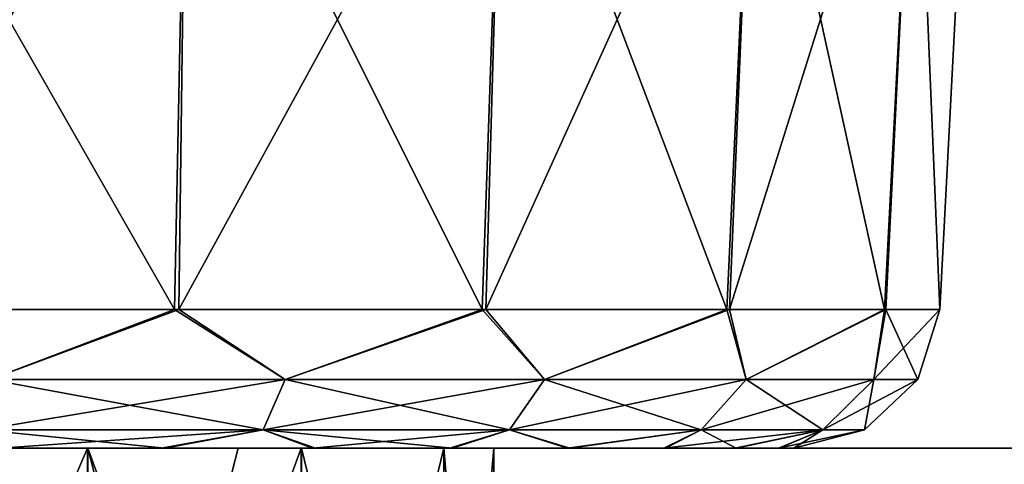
# Model space of a CAD drawing. Header units: millimetres. Extents: x -168 to 168, y -6 to 84.
# Tile 544 of 656: x 113.13 to 116.5, y -3.55 to -2.04. Entities that reach past the tile are written whole.
import ezdxf

# ---------------------------------------------------------------- set-up
doc = ezdxf.new("R2010")
doc.units = ezdxf.units.MM
doc.header["$LTSCALE"] = 65.185185
for name, color, linetype in [('332', 7, 'CONTINUOUS'), ('333', 7, 'CONTINUOUS'), ('334', 7, 'CONTINUOUS'), ('335', 7, 'CONTINUOUS'), ('336', 7, 'CONTINUOUS'), ('337', 7, 'CONTINUOUS'), ('338', 7, 'CONTINUOUS'), ('339', 7, 'CONTINUOUS'), ('340', 7, 'CONTINUOUS'), ('341', 7, 'CONTINUOUS'), ('595', 7, 'CONTINUOUS'), ('601', 7, 'CONTINUOUS'), ('608', 7, 'CONTINUOUS'), ('620', 7, 'CONTINUOUS'), ('622', 7, 'CONTINUOUS')]:
    doc.layers.add(name, color=color, linetype=linetype)

msp = doc.modelspace()

# ---------------------------------------------------------------- linework, layer by layer
at = {"layer": '332', "linetype": 'CONTINUOUS'}
for points in [[(109.2245, -3.5, 112.5), (115.7755, -3.5, 112.5), (115.7257, -3.5, 113.0691), (109.2245, -3.5, 112.5)], [(109.2743, -3.5, 111.9309), (115.7755, -3.5, 112.5), (109.2245, -3.5, 112.5), (109.2743, -3.5, 111.9309)], [(109.2245, -3.5, 112.5066), (109.2245, -3.5, 112.5), (115.7257, -3.5, 113.0691), (109.2245, -3.5, 112.5066)], [(109.2245, -3.5, 112.5132), (109.2245, -3.5, 112.5066), (115.7257, -3.5, 113.0691), (109.2245, -3.5, 112.5132)], [(109.2765, -3.5, 113.0813), (109.2245, -3.5, 112.5132), (115.7257, -3.5, 113.0691), (109.2765, -3.5, 113.0813)], [(109.4218, -3.5, 111.3803), (115.7235, -3.5, 111.9187), (109.2743, -3.5, 111.9309), (109.4218, -3.5, 111.3803)], [(115.7235, -3.5, 111.9187), (115.7755, -3.5, 112.4868), (109.2743, -3.5, 111.9309), (115.7235, -3.5, 111.9187)], [(115.7755, -3.5, 112.4868), (115.7755, -3.5, 112.4934), (109.2743, -3.5, 111.9309), (115.7755, -3.5, 112.4868)], [(115.7755, -3.5, 112.4934), (115.7755, -3.5, 112.5), (109.2743, -3.5, 111.9309), (115.7755, -3.5, 112.4934)], [(109.4261, -3.5, 113.6313), (109.2765, -3.5, 113.0813), (115.5782, -3.5, 113.6197), (109.4261, -3.5, 113.6313)], [(115.5782, -3.5, 113.6197), (109.2765, -3.5, 113.0813), (115.7257, -3.5, 113.0691), (115.5782, -3.5, 113.6197)], [(109.6627, -3.5, 110.8633), (115.5739, -3.5, 111.3687), (109.4218, -3.5, 111.3803), (109.6627, -3.5, 110.8633)], [(115.5739, -3.5, 111.3687), (115.7235, -3.5, 111.9187), (109.4218, -3.5, 111.3803), (115.5739, -3.5, 111.3687)], [(109.669, -3.5, 114.1476), (109.4261, -3.5, 113.6313), (115.3373, -3.5, 114.1367), (109.669, -3.5, 114.1476)], [(115.3373, -3.5, 114.1367), (109.4261, -3.5, 113.6313), (115.5782, -3.5, 113.6197), (115.3373, -3.5, 114.1367)], [(109.99, -3.5, 110.3955), (115.331, -3.5, 110.8524), (109.6627, -3.5, 110.8633), (109.99, -3.5, 110.3955)], [(115.331, -3.5, 110.8524), (115.5739, -3.5, 111.3687), (109.6627, -3.5, 110.8633), (115.331, -3.5, 110.8524)], [(115.01, -3.5, 114.6045), (109.669, -3.5, 114.1476), (115.3373, -3.5, 114.1367), (115.01, -3.5, 114.6045)], [(109.998, -3.5, 114.614), (109.669, -3.5, 114.1476), (115.01, -3.5, 114.6045), (109.998, -3.5, 114.614)], [(115.002, -3.5, 110.386), (115.331, -3.5, 110.8524), (109.99, -3.5, 110.3955), (115.002, -3.5, 110.386)], [(110.3929, -3.5, 109.9922), (115.002, -3.5, 110.386), (109.99, -3.5, 110.3955), (110.3929, -3.5, 109.9922)], [(110.4021, -3.5, 115.0156), (109.998, -3.5, 114.614), (114.6071, -3.5, 115.0078), (110.4021, -3.5, 115.0156)], [(114.6071, -3.5, 115.0078), (109.998, -3.5, 114.614), (115.01, -3.5, 114.6045), (114.6071, -3.5, 115.0078)], [(114.5979, -3.5, 109.9844), (115.002, -3.5, 110.386), (110.3929, -3.5, 109.9922), (114.5979, -3.5, 109.9844)], [(110.8596, -3.5, 109.6648), (114.5979, -3.5, 109.9844), (110.3929, -3.5, 109.9922), (110.8596, -3.5, 109.6648)], [(110.8703, -3.5, 115.3413), (110.4021, -3.5, 115.0156), (114.1404, -3.5, 115.3352), (110.8703, -3.5, 115.3413)], [(114.1404, -3.5, 115.3352), (110.4021, -3.5, 115.0156), (114.6071, -3.5, 115.0078), (114.1404, -3.5, 115.3352)], [(114.1297, -3.5, 109.6587), (114.5979, -3.5, 109.9844), (110.8596, -3.5, 109.6648), (114.1297, -3.5, 109.6587)], [(111.3752, -3.5, 109.4237), (114.1297, -3.5, 109.6587), (110.8596, -3.5, 109.6648), (111.3752, -3.5, 109.4237)], [(111.3874, -3.5, 115.5808), (110.8703, -3.5, 115.3413), (113.6248, -3.5, 115.5763), (111.3874, -3.5, 115.5808)], [(113.6248, -3.5, 115.5763), (110.8703, -3.5, 115.3413), (114.1404, -3.5, 115.3352), (113.6248, -3.5, 115.5763)], [(113.6126, -3.5, 109.4192), (114.1297, -3.5, 109.6587), (111.3752, -3.5, 109.4237), (113.6126, -3.5, 109.4192)], [(111.9252, -3.5, 109.2753), (113.6126, -3.5, 109.4192), (111.3752, -3.5, 109.4237), (111.9252, -3.5, 109.2753)], [(113.0748, -3.5, 115.7247), (111.3874, -3.5, 115.5808), (113.6248, -3.5, 115.5763), (113.0748, -3.5, 115.7247)], [(113.0613, -3.5, 109.2729), (113.6126, -3.5, 109.4192), (111.9252, -3.5, 109.2753), (113.0613, -3.5, 109.2729)]]:
    msp.add_3dface(points, dxfattribs=at)
at = {"layer": '333', "linetype": 'CONTINUOUS'}
for points in [[(112.4924, -3.0262, 108.7252), (113.6578, -3.0262, 108.9071), (113.0265, -3.265, 108.8381), (112.4924, -3.0262, 108.7252)], [(113.0265, -3.265, 108.8381), (113.6578, -3.0262, 108.9071), (114.0368, -3.265, 109.1348), (113.0265, -3.265, 108.8381)], [(113.6578, -3.0262, 108.9071), (114.7102, -3.0262, 109.4398), (114.0368, -3.265, 109.1348), (113.6578, -3.0262, 108.9071)], [(114.0368, -3.265, 109.1348), (114.7102, -3.0262, 109.4398), (114.9227, -3.265, 109.7041), (114.0368, -3.265, 109.1348)], [(114.7102, -3.0262, 109.4398), (115.5467, -3.0262, 110.2714), (114.9227, -3.265, 109.7041), (114.7102, -3.0262, 109.4398)], [(114.9227, -3.265, 109.7041), (115.5467, -3.0262, 110.2714), (115.6123, -3.265, 110.4999), (114.9227, -3.265, 109.7041)], [(115.5467, -3.0262, 110.2714), (116.0858, -3.0262, 111.3205), (115.6123, -3.265, 110.4999), (115.5467, -3.0262, 110.2714)], [(115.6123, -3.265, 110.4999), (116.0858, -3.0262, 111.3205), (116.0497, -3.265, 111.4577), (115.6123, -3.265, 110.4999)], [(116.0858, -3.0262, 111.3205), (116.2748, -3.0262, 112.4848), (116.0497, -3.265, 111.4577), (116.0858, -3.0262, 111.3205)], [(116.2748, -3.0262, 112.4848), (116.2748, -3.0262, 112.4924), (116.0497, -3.265, 111.4577), (116.2748, -3.0262, 112.4848)], [(116.0497, -3.265, 111.4577), (116.2748, -3.0262, 112.5), (116.1995, -3.265, 112.5), (116.0497, -3.265, 111.4577)], [(116.2748, -3.0262, 112.4924), (116.2748, -3.0262, 112.5), (116.0497, -3.265, 111.4577), (116.2748, -3.0262, 112.4924)], [(113.0006, -3.4374, 109.0181), (113.0265, -3.265, 108.8381), (114.0368, -3.265, 109.1348), (113.0006, -3.4374, 109.0181)], [(113.9613, -3.4374, 109.3002), (113.0006, -3.4374, 109.0181), (114.0368, -3.265, 109.1348), (113.9613, -3.4374, 109.3002)], [(113.9613, -3.4374, 109.3002), (114.0368, -3.265, 109.1348), (114.9227, -3.265, 109.7041), (113.9613, -3.4374, 109.3002)], [(114.8036, -3.4374, 109.8415), (113.9613, -3.4374, 109.3002), (114.9227, -3.265, 109.7041), (114.8036, -3.4374, 109.8415)], [(115.4593, -3.4374, 110.5982), (114.8036, -3.4374, 109.8415), (115.6123, -3.265, 110.4999), (115.4593, -3.4374, 110.5982)], [(114.8036, -3.4374, 109.8415), (114.9227, -3.265, 109.7041), (115.6123, -3.265, 110.4999), (114.8036, -3.4374, 109.8415)], [(115.8752, -3.4374, 111.5089), (115.4593, -3.4374, 110.5982), (116.0497, -3.265, 111.4577), (115.8752, -3.4374, 111.5089)], [(115.4593, -3.4374, 110.5982), (115.6123, -3.265, 110.4999), (116.0497, -3.265, 111.4577), (115.4593, -3.4374, 110.5982)], [(116.0177, -3.4374, 112.5), (115.8752, -3.4374, 111.5089), (116.1995, -3.265, 112.5), (116.0177, -3.4374, 112.5)], [(115.8752, -3.4374, 111.5089), (116.0497, -3.265, 111.4577), (116.1995, -3.265, 112.5), (115.8752, -3.4374, 111.5089)], [(113.9613, -3.4374, 109.3002), (113.0613, -3.5, 109.2729), (113.0006, -3.4374, 109.0181), (113.9613, -3.4374, 109.3002)], [(113.6126, -3.5, 109.4192), (113.0613, -3.5, 109.2729), (113.9613, -3.4374, 109.3002), (113.6126, -3.5, 109.4192)], [(114.1297, -3.5, 109.6587), (113.6126, -3.5, 109.4192), (113.9613, -3.4374, 109.3002), (114.1297, -3.5, 109.6587)], [(114.8036, -3.4374, 109.8415), (114.1297, -3.5, 109.6587), (113.9613, -3.4374, 109.3002), (114.8036, -3.4374, 109.8415)], [(114.5979, -3.5, 109.9844), (114.1297, -3.5, 109.6587), (114.8036, -3.4374, 109.8415), (114.5979, -3.5, 109.9844)], [(115.002, -3.5, 110.386), (114.5979, -3.5, 109.9844), (114.8036, -3.4374, 109.8415), (115.002, -3.5, 110.386)], [(115.4593, -3.4374, 110.5982), (115.002, -3.5, 110.386), (114.8036, -3.4374, 109.8415), (115.4593, -3.4374, 110.5982)], [(115.331, -3.5, 110.8524), (115.002, -3.5, 110.386), (115.4593, -3.4374, 110.5982), (115.331, -3.5, 110.8524)], [(115.8752, -3.4374, 111.5089), (115.331, -3.5, 110.8524), (115.4593, -3.4374, 110.5982), (115.8752, -3.4374, 111.5089)], [(115.5739, -3.5, 111.3687), (115.331, -3.5, 110.8524), (115.8752, -3.4374, 111.5089), (115.5739, -3.5, 111.3687)], [(115.7235, -3.5, 111.9187), (115.5739, -3.5, 111.3687), (115.8752, -3.4374, 111.5089), (115.7235, -3.5, 111.9187)], [(115.7755, -3.5, 112.4868), (115.7235, -3.5, 111.9187), (116.0177, -3.4374, 112.5), (115.7755, -3.5, 112.4868)], [(116.0177, -3.4374, 112.5), (115.7235, -3.5, 111.9187), (115.8752, -3.4374, 111.5089), (116.0177, -3.4374, 112.5)], [(115.7755, -3.5, 112.5), (115.7755, -3.5, 112.4934), (116.0177, -3.4374, 112.5), (115.7755, -3.5, 112.5)], [(115.7755, -3.5, 112.4934), (115.7755, -3.5, 112.4868), (116.0177, -3.4374, 112.5), (115.7755, -3.5, 112.4934)]]:
    msp.add_3dface(points, dxfattribs=at)
at = {"layer": '334', "linetype": 'CONTINUOUS'}
for points in [[(113.6723, -3.0262, 116.0882), (112.5076, -3.0262, 116.2748), (113.0265, -3.265, 116.1619), (113.6723, -3.0262, 116.0882)], [(114.0368, -3.265, 115.8652), (113.6723, -3.0262, 116.0882), (113.0265, -3.265, 116.1619), (114.0368, -3.265, 115.8652)], [(114.7225, -3.0262, 115.5512), (113.6723, -3.0262, 116.0882), (114.0368, -3.265, 115.8652), (114.7225, -3.0262, 115.5512)], [(114.9227, -3.265, 115.2959), (114.7225, -3.0262, 115.5512), (114.0368, -3.265, 115.8652), (114.9227, -3.265, 115.2959)], [(115.5557, -3.0262, 114.7163), (114.7225, -3.0262, 115.5512), (114.9227, -3.265, 115.2959), (115.5557, -3.0262, 114.7163)], [(115.6123, -3.265, 114.5001), (115.5557, -3.0262, 114.7163), (114.9227, -3.265, 115.2959), (115.6123, -3.265, 114.5001)], [(116.0905, -3.0262, 113.665), (115.5557, -3.0262, 114.7163), (115.6123, -3.265, 114.5001), (116.0905, -3.0262, 113.665)], [(116.0497, -3.265, 113.5423), (116.0905, -3.0262, 113.665), (115.6123, -3.265, 114.5001), (116.0497, -3.265, 113.5423)], [(116.1995, -3.265, 112.5), (116.0905, -3.0262, 113.665), (116.0497, -3.265, 113.5423), (116.1995, -3.265, 112.5)], [(116.1995, -3.265, 112.5), (116.2748, -3.0262, 112.5), (116.0905, -3.0262, 113.665), (116.1995, -3.265, 112.5)], [(113.0006, -3.4374, 115.9819), (113.9613, -3.4374, 115.6998), (113.0265, -3.265, 116.1619), (113.0006, -3.4374, 115.9819)], [(113.9613, -3.4374, 115.6998), (114.0368, -3.265, 115.8652), (113.0265, -3.265, 116.1619), (113.9613, -3.4374, 115.6998)], [(113.9613, -3.4374, 115.6998), (114.8036, -3.4374, 115.1585), (114.0368, -3.265, 115.8652), (113.9613, -3.4374, 115.6998)], [(114.8036, -3.4374, 115.1585), (114.9227, -3.265, 115.2959), (114.0368, -3.265, 115.8652), (114.8036, -3.4374, 115.1585)], [(114.8036, -3.4374, 115.1585), (115.4593, -3.4374, 114.4018), (114.9227, -3.265, 115.2959), (114.8036, -3.4374, 115.1585)], [(115.4593, -3.4374, 114.4018), (115.6123, -3.265, 114.5001), (114.9227, -3.265, 115.2959), (115.4593, -3.4374, 114.4018)], [(115.4593, -3.4374, 114.4018), (115.8752, -3.4374, 113.4911), (115.6123, -3.265, 114.5001), (115.4593, -3.4374, 114.4018)], [(115.8752, -3.4374, 113.4911), (116.0497, -3.265, 113.5423), (115.6123, -3.265, 114.5001), (115.8752, -3.4374, 113.4911)], [(115.8752, -3.4374, 113.4911), (116.0177, -3.4374, 112.5), (116.0497, -3.265, 113.5423), (115.8752, -3.4374, 113.4911)], [(116.0177, -3.4374, 112.5), (116.1995, -3.265, 112.5), (116.0497, -3.265, 113.5423), (116.0177, -3.4374, 112.5)], [(113.0006, -3.4374, 115.9819), (113.6248, -3.5, 115.5763), (113.9613, -3.4374, 115.6998), (113.0006, -3.4374, 115.9819)], [(113.0748, -3.5, 115.7247), (113.6248, -3.5, 115.5763), (113.0006, -3.4374, 115.9819), (113.0748, -3.5, 115.7247)], [(113.6248, -3.5, 115.5763), (114.1404, -3.5, 115.3352), (113.9613, -3.4374, 115.6998), (113.6248, -3.5, 115.5763)], [(113.9613, -3.4374, 115.6998), (114.6071, -3.5, 115.0078), (114.8036, -3.4374, 115.1585), (113.9613, -3.4374, 115.6998)], [(114.1404, -3.5, 115.3352), (114.6071, -3.5, 115.0078), (113.9613, -3.4374, 115.6998), (114.1404, -3.5, 115.3352)], [(114.6071, -3.5, 115.0078), (115.01, -3.5, 114.6045), (114.8036, -3.4374, 115.1585), (114.6071, -3.5, 115.0078)], [(114.8036, -3.4374, 115.1585), (115.01, -3.5, 114.6045), (115.4593, -3.4374, 114.4018), (114.8036, -3.4374, 115.1585)], [(115.01, -3.5, 114.6045), (115.3373, -3.5, 114.1367), (115.4593, -3.4374, 114.4018), (115.01, -3.5, 114.6045)], [(115.3373, -3.5, 114.1367), (115.5782, -3.5, 113.6197), (115.4593, -3.4374, 114.4018), (115.3373, -3.5, 114.1367)], [(115.4593, -3.4374, 114.4018), (115.5782, -3.5, 113.6197), (115.8752, -3.4374, 113.4911), (115.4593, -3.4374, 114.4018)], [(115.5782, -3.5, 113.6197), (115.7257, -3.5, 113.0691), (115.8752, -3.4374, 113.4911), (115.5782, -3.5, 113.6197)], [(115.7257, -3.5, 113.0691), (115.7755, -3.5, 112.5), (115.8752, -3.4374, 113.4911), (115.7257, -3.5, 113.0691)], [(115.7755, -3.5, 112.5), (116.0177, -3.4374, 112.5), (115.8752, -3.4374, 113.4911), (115.7755, -3.5, 112.5)]]:
    msp.add_3dface(points, dxfattribs=at)
at = {"layer": '335', "linetype": 'CONTINUOUS'}
for points in [[(112.5, -1, 116.381), (112.5076, -3.0262, 116.2748), (113.6993, -1, 116.1911), (112.5, -1, 116.381)], [(112.5076, -3.0262, 116.2748), (113.6723, -3.0262, 116.0882), (113.6993, -1, 116.1911), (112.5076, -3.0262, 116.2748)], [(113.6723, -3.0262, 116.0882), (114.7225, -3.0262, 115.5512), (114.7812, -1, 115.6398), (113.6723, -3.0262, 116.0882)], [(113.6993, -1, 116.1911), (113.6723, -3.0262, 116.0882), (114.7812, -1, 115.6398), (113.6993, -1, 116.1911)], [(114.7225, -3.0262, 115.5512), (115.5557, -3.0262, 114.7163), (115.6398, -1, 114.7812), (114.7225, -3.0262, 115.5512)], [(114.7812, -1, 115.6398), (114.7225, -3.0262, 115.5512), (115.6398, -1, 114.7812), (114.7812, -1, 115.6398)], [(115.6398, -1, 114.7812), (115.5557, -3.0262, 114.7163), (116.1911, -1, 113.6993), (115.6398, -1, 114.7812)], [(115.5557, -3.0262, 114.7163), (116.0905, -3.0262, 113.665), (116.1911, -1, 113.6993), (115.5557, -3.0262, 114.7163)], [(116.0905, -3.0262, 113.665), (116.2748, -3.0262, 112.5), (116.1911, -1, 113.6993), (116.0905, -3.0262, 113.665)], [(116.1911, -1, 113.6993), (116.2748, -3.0262, 112.5), (116.381, -1, 112.5), (116.1911, -1, 113.6993)]]:
    msp.add_3dface(points, dxfattribs=at)
at = {"layer": '336', "linetype": 'CONTINUOUS'}
for points in [[(113.6578, -3.0262, 108.9071), (112.4924, -3.0262, 108.7252), (112.5, -1, 108.619), (113.6578, -3.0262, 108.9071)], [(113.6993, -1, 108.8089), (113.6578, -3.0262, 108.9071), (112.5, -1, 108.619), (113.6993, -1, 108.8089)], [(114.7102, -3.0262, 109.4398), (113.6578, -3.0262, 108.9071), (113.6993, -1, 108.8089), (114.7102, -3.0262, 109.4398)], [(114.7812, -1, 109.3602), (114.7102, -3.0262, 109.4398), (113.6993, -1, 108.8089), (114.7812, -1, 109.3602)], [(115.5467, -3.0262, 110.2714), (114.7102, -3.0262, 109.4398), (114.7812, -1, 109.3602), (115.5467, -3.0262, 110.2714)], [(115.6398, -1, 110.2188), (115.5467, -3.0262, 110.2714), (114.7812, -1, 109.3602), (115.6398, -1, 110.2188)], [(116.0858, -3.0262, 111.3205), (115.5467, -3.0262, 110.2714), (115.6398, -1, 110.2188), (116.0858, -3.0262, 111.3205)], [(116.1911, -1, 111.3007), (116.0858, -3.0262, 111.3205), (115.6398, -1, 110.2188), (116.1911, -1, 111.3007)], [(116.2748, -3.0262, 112.4848), (116.0858, -3.0262, 111.3205), (116.1911, -1, 111.3007), (116.2748, -3.0262, 112.4848)], [(116.381, -1, 112.5), (116.2748, -3.0262, 112.4848), (116.1911, -1, 111.3007), (116.381, -1, 112.5)], [(116.2748, -3.0262, 112.4924), (116.2748, -3.0262, 112.4848), (116.381, -1, 112.5), (116.2748, -3.0262, 112.4924)], [(116.2748, -3.0262, 112.5), (116.2748, -3.0262, 112.4924), (116.381, -1, 112.5), (116.2748, -3.0262, 112.5)]]:
    msp.add_3dface(points, dxfattribs=at)
at = {"layer": '337', "linetype": 'CONTINUOUS'}
for points in [[(109.2765, -3.5, -111.9187), (109.2245, -3.5, -112.4868), (115.7257, -3.5, -111.9309), (109.2765, -3.5, -111.9187)], [(109.2245, -3.5, -112.4868), (109.2245, -3.5, -112.4934), (115.7257, -3.5, -111.9309), (109.2245, -3.5, -112.4868)], [(115.7755, -3.5, -112.5), (109.2245, -3.5, -112.5), (109.2743, -3.5, -113.0691), (115.7755, -3.5, -112.5)], [(115.7257, -3.5, -111.9309), (109.2245, -3.5, -112.5), (115.7755, -3.5, -112.5), (115.7257, -3.5, -111.9309)], [(109.2245, -3.5, -112.4934), (109.2245, -3.5, -112.5), (115.7257, -3.5, -111.9309), (109.2245, -3.5, -112.4934)], [(115.7755, -3.5, -112.5132), (115.7755, -3.5, -112.5066), (109.2743, -3.5, -113.0691), (115.7755, -3.5, -112.5132)], [(115.7755, -3.5, -112.5066), (115.7755, -3.5, -112.5), (109.2743, -3.5, -113.0691), (115.7755, -3.5, -112.5066)], [(115.7235, -3.5, -113.0813), (115.7755, -3.5, -112.5132), (109.2743, -3.5, -113.0691), (115.7235, -3.5, -113.0813)], [(109.4218, -3.5, -113.6197), (115.7235, -3.5, -113.0813), (109.2743, -3.5, -113.0691), (109.4218, -3.5, -113.6197)], [(109.4261, -3.5, -111.3687), (109.2765, -3.5, -111.9187), (115.5782, -3.5, -111.3803), (109.4261, -3.5, -111.3687)], [(115.5782, -3.5, -111.3803), (109.2765, -3.5, -111.9187), (115.7257, -3.5, -111.9309), (115.5782, -3.5, -111.3803)], [(109.6627, -3.5, -114.1367), (115.5739, -3.5, -113.6313), (109.4218, -3.5, -113.6197), (109.6627, -3.5, -114.1367)], [(115.5739, -3.5, -113.6313), (115.7235, -3.5, -113.0813), (109.4218, -3.5, -113.6197), (115.5739, -3.5, -113.6313)], [(109.669, -3.5, -110.8524), (109.4261, -3.5, -111.3687), (115.3373, -3.5, -110.8633), (109.669, -3.5, -110.8524)], [(115.3373, -3.5, -110.8633), (109.4261, -3.5, -111.3687), (115.5782, -3.5, -111.3803), (115.3373, -3.5, -110.8633)], [(109.99, -3.5, -114.6045), (115.331, -3.5, -114.1476), (109.6627, -3.5, -114.1367), (109.99, -3.5, -114.6045)], [(115.331, -3.5, -114.1476), (115.5739, -3.5, -113.6313), (109.6627, -3.5, -114.1367), (115.331, -3.5, -114.1476)], [(109.998, -3.5, -110.386), (109.669, -3.5, -110.8524), (115.01, -3.5, -110.3955), (109.998, -3.5, -110.386)], [(115.01, -3.5, -110.3955), (109.669, -3.5, -110.8524), (115.3373, -3.5, -110.8633), (115.01, -3.5, -110.3955)], [(110.3929, -3.5, -115.0078), (115.002, -3.5, -114.614), (109.99, -3.5, -114.6045), (110.3929, -3.5, -115.0078)], [(115.002, -3.5, -114.614), (115.331, -3.5, -114.1476), (109.99, -3.5, -114.6045), (115.002, -3.5, -114.614)], [(110.4021, -3.5, -109.9844), (109.998, -3.5, -110.386), (114.6071, -3.5, -109.9922), (110.4021, -3.5, -109.9844)], [(114.6071, -3.5, -109.9922), (109.998, -3.5, -110.386), (115.01, -3.5, -110.3955), (114.6071, -3.5, -109.9922)], [(114.5979, -3.5, -115.0156), (115.002, -3.5, -114.614), (110.3929, -3.5, -115.0078), (114.5979, -3.5, -115.0156)], [(110.8596, -3.5, -115.3352), (114.5979, -3.5, -115.0156), (110.3929, -3.5, -115.0078), (110.8596, -3.5, -115.3352)], [(114.1404, -3.5, -109.6648), (110.4021, -3.5, -109.9844), (114.6071, -3.5, -109.9922), (114.1404, -3.5, -109.6648)], [(110.8703, -3.5, -109.6587), (110.4021, -3.5, -109.9844), (114.1404, -3.5, -109.6648), (110.8703, -3.5, -109.6587)], [(114.1297, -3.5, -115.3413), (114.5979, -3.5, -115.0156), (110.8596, -3.5, -115.3352), (114.1297, -3.5, -115.3413)], [(111.3752, -3.5, -115.5763), (114.1297, -3.5, -115.3413), (110.8596, -3.5, -115.3352), (111.3752, -3.5, -115.5763)], [(111.3874, -3.5, -109.4192), (110.8703, -3.5, -109.6587), (113.6248, -3.5, -109.4237), (111.3874, -3.5, -109.4192)], [(113.6248, -3.5, -109.4237), (110.8703, -3.5, -109.6587), (114.1404, -3.5, -109.6648), (113.6248, -3.5, -109.4237)], [(113.6126, -3.5, -115.5808), (114.1297, -3.5, -115.3413), (111.3752, -3.5, -115.5763), (113.6126, -3.5, -115.5808)], [(111.9252, -3.5, -115.7247), (113.6126, -3.5, -115.5808), (111.3752, -3.5, -115.5763), (111.9252, -3.5, -115.7247)], [(113.0748, -3.5, -109.2753), (111.3874, -3.5, -109.4192), (113.6248, -3.5, -109.4237), (113.0748, -3.5, -109.2753)], [(113.0613, -3.5, -115.7271), (113.6126, -3.5, -115.5808), (111.9252, -3.5, -115.7247), (113.0613, -3.5, -115.7271)]]:
    msp.add_3dface(points, dxfattribs=at)
at = {"layer": '338', "linetype": 'CONTINUOUS'}
for points in [[(113.6723, -3.0262, -108.9118), (112.5076, -3.0262, -108.7252), (113.0265, -3.265, -108.8381), (113.6723, -3.0262, -108.9118)], [(114.0368, -3.265, -109.1348), (113.6723, -3.0262, -108.9118), (113.0265, -3.265, -108.8381), (114.0368, -3.265, -109.1348)], [(114.7225, -3.0262, -109.4488), (113.6723, -3.0262, -108.9118), (114.0368, -3.265, -109.1348), (114.7225, -3.0262, -109.4488)], [(114.9227, -3.265, -109.7041), (114.7225, -3.0262, -109.4488), (114.0368, -3.265, -109.1348), (114.9227, -3.265, -109.7041)], [(115.5557, -3.0262, -110.2837), (114.7225, -3.0262, -109.4488), (114.9227, -3.265, -109.7041), (115.5557, -3.0262, -110.2837)], [(115.6123, -3.265, -110.4999), (115.5557, -3.0262, -110.2837), (114.9227, -3.265, -109.7041), (115.6123, -3.265, -110.4999)], [(116.0905, -3.0262, -111.335), (115.5557, -3.0262, -110.2837), (115.6123, -3.265, -110.4999), (116.0905, -3.0262, -111.335)], [(116.0497, -3.265, -111.4577), (116.0905, -3.0262, -111.335), (115.6123, -3.265, -110.4999), (116.0497, -3.265, -111.4577)], [(116.1995, -3.265, -112.5), (116.0905, -3.0262, -111.335), (116.0497, -3.265, -111.4577), (116.1995, -3.265, -112.5)], [(116.2748, -3.0262, -112.5), (116.0905, -3.0262, -111.335), (116.1995, -3.265, -112.5), (116.2748, -3.0262, -112.5)], [(113.0006, -3.4374, -109.0181), (113.9613, -3.4374, -109.3002), (113.0265, -3.265, -108.8381), (113.0006, -3.4374, -109.0181)], [(113.9613, -3.4374, -109.3002), (114.0368, -3.265, -109.1348), (113.0265, -3.265, -108.8381), (113.9613, -3.4374, -109.3002)], [(113.9613, -3.4374, -109.3002), (114.8036, -3.4374, -109.8415), (114.0368, -3.265, -109.1348), (113.9613, -3.4374, -109.3002)], [(114.8036, -3.4374, -109.8415), (114.9227, -3.265, -109.7041), (114.0368, -3.265, -109.1348), (114.8036, -3.4374, -109.8415)], [(114.8036, -3.4374, -109.8415), (115.4593, -3.4374, -110.5982), (114.9227, -3.265, -109.7041), (114.8036, -3.4374, -109.8415)], [(115.4593, -3.4374, -110.5982), (115.6123, -3.265, -110.4999), (114.9227, -3.265, -109.7041), (115.4593, -3.4374, -110.5982)], [(115.4593, -3.4374, -110.5982), (115.8752, -3.4374, -111.5089), (115.6123, -3.265, -110.4999), (115.4593, -3.4374, -110.5982)], [(115.8752, -3.4374, -111.5089), (116.0497, -3.265, -111.4577), (115.6123, -3.265, -110.4999), (115.8752, -3.4374, -111.5089)], [(115.8752, -3.4374, -111.5089), (116.0177, -3.4374, -112.5), (116.0497, -3.265, -111.4577), (115.8752, -3.4374, -111.5089)], [(116.0177, -3.4374, -112.5), (116.1995, -3.265, -112.5), (116.0497, -3.265, -111.4577), (116.0177, -3.4374, -112.5)], [(113.0006, -3.4374, -109.0181), (113.6248, -3.5, -109.4237), (113.9613, -3.4374, -109.3002), (113.0006, -3.4374, -109.0181)], [(113.0748, -3.5, -109.2753), (113.6248, -3.5, -109.4237), (113.0006, -3.4374, -109.0181), (113.0748, -3.5, -109.2753)], [(113.6248, -3.5, -109.4237), (114.1404, -3.5, -109.6648), (113.9613, -3.4374, -109.3002), (113.6248, -3.5, -109.4237)], [(113.9613, -3.4374, -109.3002), (114.6071, -3.5, -109.9922), (114.8036, -3.4374, -109.8415), (113.9613, -3.4374, -109.3002)], [(114.1404, -3.5, -109.6648), (114.6071, -3.5, -109.9922), (113.9613, -3.4374, -109.3002), (114.1404, -3.5, -109.6648)], [(114.6071, -3.5, -109.9922), (115.01, -3.5, -110.3955), (114.8036, -3.4374, -109.8415), (114.6071, -3.5, -109.9922)], [(114.8036, -3.4374, -109.8415), (115.01, -3.5, -110.3955), (115.4593, -3.4374, -110.5982), (114.8036, -3.4374, -109.8415)], [(115.01, -3.5, -110.3955), (115.3373, -3.5, -110.8633), (115.4593, -3.4374, -110.5982), (115.01, -3.5, -110.3955)], [(115.3373, -3.5, -110.8633), (115.5782, -3.5, -111.3803), (115.4593, -3.4374, -110.5982), (115.3373, -3.5, -110.8633)], [(115.4593, -3.4374, -110.5982), (115.5782, -3.5, -111.3803), (115.8752, -3.4374, -111.5089), (115.4593, -3.4374, -110.5982)], [(115.5782, -3.5, -111.3803), (115.7257, -3.5, -111.9309), (115.8752, -3.4374, -111.5089), (115.5782, -3.5, -111.3803)], [(115.7257, -3.5, -111.9309), (115.7755, -3.5, -112.5), (115.8752, -3.4374, -111.5089), (115.7257, -3.5, -111.9309)], [(115.8752, -3.4374, -111.5089), (115.7755, -3.5, -112.5), (116.0177, -3.4374, -112.5), (115.8752, -3.4374, -111.5089)]]:
    msp.add_3dface(points, dxfattribs=at)
at = {"layer": '339', "linetype": 'CONTINUOUS'}
for points in [[(112.4924, -3.0262, -116.2748), (113.6578, -3.0262, -116.0929), (113.0265, -3.265, -116.1619), (112.4924, -3.0262, -116.2748)], [(113.0265, -3.265, -116.1619), (113.6578, -3.0262, -116.0929), (114.0368, -3.265, -115.8652), (113.0265, -3.265, -116.1619)], [(113.6578, -3.0262, -116.0929), (114.7102, -3.0262, -115.5602), (114.0368, -3.265, -115.8652), (113.6578, -3.0262, -116.0929)], [(114.0368, -3.265, -115.8652), (114.7102, -3.0262, -115.5602), (114.9227, -3.265, -115.2959), (114.0368, -3.265, -115.8652)], [(114.7102, -3.0262, -115.5602), (115.5467, -3.0262, -114.7286), (114.9227, -3.265, -115.2959), (114.7102, -3.0262, -115.5602)], [(114.9227, -3.265, -115.2959), (115.5467, -3.0262, -114.7286), (115.6123, -3.265, -114.5001), (114.9227, -3.265, -115.2959)], [(115.5467, -3.0262, -114.7286), (116.0858, -3.0262, -113.6795), (115.6123, -3.265, -114.5001), (115.5467, -3.0262, -114.7286)], [(115.6123, -3.265, -114.5001), (116.0858, -3.0262, -113.6795), (116.0497, -3.265, -113.5423), (115.6123, -3.265, -114.5001)], [(116.2748, -3.0262, -112.5076), (116.2748, -3.0262, -112.5), (116.0497, -3.265, -113.5423), (116.2748, -3.0262, -112.5076)], [(116.2748, -3.0262, -112.5), (116.1995, -3.265, -112.5), (116.0497, -3.265, -113.5423), (116.2748, -3.0262, -112.5)], [(116.2748, -3.0262, -112.5152), (116.2748, -3.0262, -112.5076), (116.0497, -3.265, -113.5423), (116.2748, -3.0262, -112.5152)], [(116.0858, -3.0262, -113.6795), (116.2748, -3.0262, -112.5152), (116.0497, -3.265, -113.5423), (116.0858, -3.0262, -113.6795)], [(113.9613, -3.4374, -115.6998), (113.0006, -3.4374, -115.9819), (114.0368, -3.265, -115.8652), (113.9613, -3.4374, -115.6998)], [(113.0006, -3.4374, -115.9819), (113.0265, -3.265, -116.1619), (114.0368, -3.265, -115.8652), (113.0006, -3.4374, -115.9819)], [(114.8036, -3.4374, -115.1585), (113.9613, -3.4374, -115.6998), (114.9227, -3.265, -115.2959), (114.8036, -3.4374, -115.1585)], [(113.9613, -3.4374, -115.6998), (114.0368, -3.265, -115.8652), (114.9227, -3.265, -115.2959), (113.9613, -3.4374, -115.6998)], [(114.8036, -3.4374, -115.1585), (114.9227, -3.265, -115.2959), (115.6123, -3.265, -114.5001), (114.8036, -3.4374, -115.1585)], [(115.4593, -3.4374, -114.4018), (114.8036, -3.4374, -115.1585), (115.6123, -3.265, -114.5001), (115.4593, -3.4374, -114.4018)], [(115.8752, -3.4374, -113.4911), (115.4593, -3.4374, -114.4018), (116.0497, -3.265, -113.5423), (115.8752, -3.4374, -113.4911)], [(115.4593, -3.4374, -114.4018), (115.6123, -3.265, -114.5001), (116.0497, -3.265, -113.5423), (115.4593, -3.4374, -114.4018)], [(116.1995, -3.265, -112.5), (115.8752, -3.4374, -113.4911), (116.0497, -3.265, -113.5423), (116.1995, -3.265, -112.5)], [(116.1995, -3.265, -112.5), (116.0177, -3.4374, -112.5), (115.8752, -3.4374, -113.4911), (116.1995, -3.265, -112.5)], [(113.9613, -3.4374, -115.6998), (113.0613, -3.5, -115.7271), (113.0006, -3.4374, -115.9819), (113.9613, -3.4374, -115.6998)], [(113.6126, -3.5, -115.5808), (113.0613, -3.5, -115.7271), (113.9613, -3.4374, -115.6998), (113.6126, -3.5, -115.5808)], [(114.1297, -3.5, -115.3413), (113.6126, -3.5, -115.5808), (113.9613, -3.4374, -115.6998), (114.1297, -3.5, -115.3413)], [(114.8036, -3.4374, -115.1585), (114.1297, -3.5, -115.3413), (113.9613, -3.4374, -115.6998), (114.8036, -3.4374, -115.1585)], [(114.5979, -3.5, -115.0156), (114.1297, -3.5, -115.3413), (114.8036, -3.4374, -115.1585), (114.5979, -3.5, -115.0156)], [(115.002, -3.5, -114.614), (114.5979, -3.5, -115.0156), (114.8036, -3.4374, -115.1585), (115.002, -3.5, -114.614)], [(115.4593, -3.4374, -114.4018), (115.002, -3.5, -114.614), (114.8036, -3.4374, -115.1585), (115.4593, -3.4374, -114.4018)], [(115.331, -3.5, -114.1476), (115.002, -3.5, -114.614), (115.4593, -3.4374, -114.4018), (115.331, -3.5, -114.1476)], [(115.8752, -3.4374, -113.4911), (115.331, -3.5, -114.1476), (115.4593, -3.4374, -114.4018), (115.8752, -3.4374, -113.4911)], [(115.5739, -3.5, -113.6313), (115.331, -3.5, -114.1476), (115.8752, -3.4374, -113.4911), (115.5739, -3.5, -113.6313)], [(115.7235, -3.5, -113.0813), (115.5739, -3.5, -113.6313), (115.8752, -3.4374, -113.4911), (115.7235, -3.5, -113.0813)], [(116.0177, -3.4374, -112.5), (115.7235, -3.5, -113.0813), (115.8752, -3.4374, -113.4911), (116.0177, -3.4374, -112.5)], [(115.7755, -3.5, -112.5132), (115.7235, -3.5, -113.0813), (116.0177, -3.4374, -112.5), (115.7755, -3.5, -112.5132)], [(115.7755, -3.5, -112.5066), (115.7755, -3.5, -112.5132), (116.0177, -3.4374, -112.5), (115.7755, -3.5, -112.5066)], [(115.7755, -3.5, -112.5), (115.7755, -3.5, -112.5066), (116.0177, -3.4374, -112.5), (115.7755, -3.5, -112.5)]]:
    msp.add_3dface(points, dxfattribs=at)
at = {"layer": '340', "linetype": 'CONTINUOUS'}
for points in [[(113.6578, -3.0262, -116.0929), (112.4924, -3.0262, -116.2748), (112.5, -1, -116.381), (113.6578, -3.0262, -116.0929)], [(113.6993, -1, -116.1911), (113.6578, -3.0262, -116.0929), (112.5, -1, -116.381), (113.6993, -1, -116.1911)], [(114.7102, -3.0262, -115.5602), (113.6578, -3.0262, -116.0929), (113.6993, -1, -116.1911), (114.7102, -3.0262, -115.5602)], [(114.7812, -1, -115.6398), (114.7102, -3.0262, -115.5602), (113.6993, -1, -116.1911), (114.7812, -1, -115.6398)], [(115.5467, -3.0262, -114.7286), (114.7102, -3.0262, -115.5602), (114.7812, -1, -115.6398), (115.5467, -3.0262, -114.7286)], [(115.6398, -1, -114.7812), (115.5467, -3.0262, -114.7286), (114.7812, -1, -115.6398), (115.6398, -1, -114.7812)], [(116.0858, -3.0262, -113.6795), (115.5467, -3.0262, -114.7286), (115.6398, -1, -114.7812), (116.0858, -3.0262, -113.6795)], [(116.1911, -1, -113.6993), (116.0858, -3.0262, -113.6795), (115.6398, -1, -114.7812), (116.1911, -1, -113.6993)], [(116.2748, -3.0262, -112.5152), (116.0858, -3.0262, -113.6795), (116.1911, -1, -113.6993), (116.2748, -3.0262, -112.5152)], [(116.381, -1, -112.5), (116.2748, -3.0262, -112.5152), (116.1911, -1, -113.6993), (116.381, -1, -112.5)], [(116.2748, -3.0262, -112.5), (116.2748, -3.0262, -112.5076), (116.381, -1, -112.5), (116.2748, -3.0262, -112.5)], [(116.2748, -3.0262, -112.5076), (116.2748, -3.0262, -112.5152), (116.381, -1, -112.5), (116.2748, -3.0262, -112.5076)]]:
    msp.add_3dface(points, dxfattribs=at)
at = {"layer": '341', "linetype": 'CONTINUOUS'}
for points in [[(112.5, -1, -108.619), (112.5076, -3.0262, -108.7252), (113.6993, -1, -108.8089), (112.5, -1, -108.619)], [(112.5076, -3.0262, -108.7252), (113.6723, -3.0262, -108.9118), (113.6993, -1, -108.8089), (112.5076, -3.0262, -108.7252)], [(113.6723, -3.0262, -108.9118), (114.7225, -3.0262, -109.4488), (114.7812, -1, -109.3602), (113.6723, -3.0262, -108.9118)], [(113.6993, -1, -108.8089), (113.6723, -3.0262, -108.9118), (114.7812, -1, -109.3602), (113.6993, -1, -108.8089)], [(114.7812, -1, -109.3602), (114.7225, -3.0262, -109.4488), (115.6398, -1, -110.2188), (114.7812, -1, -109.3602)], [(114.7225, -3.0262, -109.4488), (115.5557, -3.0262, -110.2837), (115.6398, -1, -110.2188), (114.7225, -3.0262, -109.4488)], [(115.5557, -3.0262, -110.2837), (116.0905, -3.0262, -111.335), (116.1911, -1, -111.3007), (115.5557, -3.0262, -110.2837)], [(115.6398, -1, -110.2188), (115.5557, -3.0262, -110.2837), (116.1911, -1, -111.3007), (115.6398, -1, -110.2188)], [(116.0905, -3.0262, -111.335), (116.2748, -3.0262, -112.5), (116.1911, -1, -111.3007), (116.0905, -3.0262, -111.335)], [(116.2748, -3.0262, -112.5), (116.381, -1, -112.5), (116.1911, -1, -111.3007), (116.2748, -3.0262, -112.5)]]:
    msp.add_3dface(points, dxfattribs=at)
at = {"layer": '595', "linetype": 'CONTINUOUS'}
for points in [[(109.0909, -3.5, 125), (122.7273, -5.5, 125), (122.7273, -3.5, 125), (109.0909, -3.5, 125)], [(109.0909, -5.5, 125), (122.7273, -5.5, 125), (109.0909, -3.5, 125), (109.0909, -5.5, 125)]]:
    msp.add_3dface(points, dxfattribs=at)
at = {"layer": '601', "linetype": 'CONTINUOUS'}
for points in [[(107.2759, -3.5, -39.2518), (121.5172, -3.5, -39.2518), (109.0909, -3.5, -53.5456), (107.2759, -3.5, -39.2518)], [(107.2759, -3.5, -39.2518), (110.381, -3.5, -24.9581), (121.5172, -3.5, -39.2518), (107.2759, -3.5, -39.2518)], [(107.81, -3.5, 32.2168), (109.0909, -3.5, 46.5106), (121.8733, -3.5, 32.2168), (107.81, -3.5, 32.2168)], [(107.81, -3.5, 32.2168), (121.8733, -3.5, 32.2168), (111.9162, -3.5, 17.9231), (107.81, -3.5, 32.2168)], [(108.1972, -3.5, -10.6644), (108.686, -3.5, 3.6294), (122.1315, -3.5, -10.6644), (108.1972, -3.5, -10.6644)], [(108.1972, -3.5, -10.6644), (122.1315, -3.5, -10.6644), (110.381, -3.5, -24.9581), (108.1972, -3.5, -10.6644)], [(108.686, -3.5, 3.6294), (122.4573, -3.5, 3.6294), (122.1315, -3.5, -10.6644), (108.686, -3.5, 3.6294)], [(108.686, -3.5, 3.6294), (111.9162, -3.5, 17.9231), (122.4573, -3.5, 3.6294), (108.686, -3.5, 3.6294)], [(109.0909, -3.5, 46.5106), (122.7273, -3.5, 46.5106), (121.8733, -3.5, 32.2168), (109.0909, -3.5, 46.5106)], [(109.0909, -3.5, 60.8043), (122.7273, -3.5, 60.8043), (109.0909, -3.5, 46.5106), (109.0909, -3.5, 60.8043)], [(109.0909, -3.5, 46.5106), (122.7273, -3.5, 60.8043), (122.7273, -3.5, 46.5106), (109.0909, -3.5, 46.5106)], [(109.0909, -3.5, 103.6855), (122.7273, -3.5, 103.6855), (109.0909, -3.5, 89.3918), (109.0909, -3.5, 103.6855)], [(114.0918, -3.5, 110.9098), (109.0909, -3.5, 103.6855), (113.3617, -3.5, 110.4215), (114.0918, -3.5, 110.9098)], [(113.3617, -3.5, 110.4215), (109.0909, -3.5, 103.6855), (112.5, -3.5, 110.25), (113.3617, -3.5, 110.4215)], [(109.0909, -3.5, 89.3918), (122.7273, -3.5, 103.6855), (122.7273, -3.5, 89.3918), (109.0909, -3.5, 89.3918)], [(109.0909, -3.5, 117.9793), (122.7273, -3.5, 117.9793), (111.6383, -3.5, 114.5785), (109.0909, -3.5, 117.9793)], [(109.0909, -3.5, 103.6855), (122.7273, -3.5, 117.9793), (122.7273, -3.5, 103.6855), (109.0909, -3.5, 103.6855)], [(122.7273, -3.5, 117.9793), (109.0909, -3.5, 103.6855), (114.0918, -3.5, 110.9098), (122.7273, -3.5, 117.9793)], [(109.0909, -3.5, 75.0981), (122.7273, -3.5, 75.0981), (109.0909, -3.5, 60.8043), (109.0909, -3.5, 75.0981)], [(109.0909, -3.5, 60.8043), (122.7273, -3.5, 75.0981), (122.7273, -3.5, 60.8043), (109.0909, -3.5, 60.8043)], [(109.0909, -3.5, 89.3918), (122.7273, -3.5, 89.3918), (109.0909, -3.5, 75.0981), (109.0909, -3.5, 89.3918)], [(109.0909, -3.5, 75.0981), (122.7273, -3.5, 89.3918), (122.7273, -3.5, 75.0981), (109.0909, -3.5, 75.0981)], [(109.0909, -3.5, -96.4268), (122.7273, -3.5, -96.4268), (111.1248, -3.5, -110.7192), (109.0909, -3.5, -96.4268)], [(109.0909, -3.5, -82.1331), (122.7273, -3.5, -82.1331), (109.0909, -3.5, -96.4268), (109.0909, -3.5, -82.1331)], [(109.0909, -3.5, -96.4268), (122.7273, -3.5, -82.1331), (122.7273, -3.5, -96.4268), (109.0909, -3.5, -96.4268)], [(114.0918, -3.5, -114.0902), (114.5787, -3.5, -113.3611), (109.0909, -3.5, -125), (114.0918, -3.5, -114.0902)], [(109.0909, -3.5, -125), (114.5787, -3.5, -113.3611), (122.7273, -3.5, -125), (109.0909, -3.5, -125)], [(113.3617, -3.5, -114.5785), (114.0918, -3.5, -114.0902), (109.0909, -3.5, -125), (113.3617, -3.5, -114.5785)], [(112.5, -3.5, -114.75), (113.3617, -3.5, -114.5785), (109.0909, -3.5, -125), (112.5, -3.5, -114.75)], [(109.0909, -3.5, -53.5456), (121.5172, -3.5, -39.2518), (122.7273, -3.5, -53.5456), (109.0909, -3.5, -53.5456)], [(109.0909, -3.5, -82.1331), (122.7273, -3.5, -67.8393), (122.7273, -3.5, -82.1331), (109.0909, -3.5, -82.1331)], [(109.0909, -3.5, -67.8393), (122.7273, -3.5, -67.8393), (109.0909, -3.5, -82.1331), (109.0909, -3.5, -67.8393)], [(109.0909, -3.5, -53.5456), (122.7273, -3.5, -53.5456), (109.0909, -3.5, -67.8393), (109.0909, -3.5, -53.5456)], [(109.0909, -3.5, -67.8393), (122.7273, -3.5, -53.5456), (122.7273, -3.5, -67.8393), (109.0909, -3.5, -67.8393)], [(109.0909, -3.5, 125), (122.7273, -3.5, 125), (109.0909, -3.5, 117.9793), (109.0909, -3.5, 125)], [(109.0909, -3.5, 117.9793), (122.7273, -3.5, 125), (122.7273, -3.5, 117.9793), (109.0909, -3.5, 117.9793)], [(110.381, -3.5, -24.9581), (122.1315, -3.5, -10.6644), (123.5873, -3.5, -24.9581), (110.381, -3.5, -24.9581)], [(110.381, -3.5, -24.9581), (123.5873, -3.5, -24.9581), (121.5172, -3.5, -39.2518), (110.381, -3.5, -24.9581)], [(111.1248, -3.5, -110.7192), (122.7273, -3.5, -96.4268), (111.6383, -3.5, -110.4215), (111.1248, -3.5, -110.7192)], [(122.7273, -3.5, 117.9793), (112.5, -3.5, 114.75), (111.6383, -3.5, 114.5785), (122.7273, -3.5, 117.9793)], [(111.6383, -3.5, -110.4215), (122.7273, -3.5, -96.4268), (112.5, -3.5, -110.25), (111.6383, -3.5, -110.4215)], [(111.9162, -3.5, 17.9231), (124.6108, -3.5, 17.9231), (122.4573, -3.5, 3.6294), (111.9162, -3.5, 17.9231)], [(111.9162, -3.5, 17.9231), (121.8733, -3.5, 32.2168), (124.6108, -3.5, 17.9231), (111.9162, -3.5, 17.9231)], [(112.5, -3.5, 114.75), (122.7273, -3.5, 117.9793), (113.3608, -3.5, 114.5788), (112.5, -3.5, 114.75)], [(112.5, -3.5, -110.25), (122.7273, -3.5, -96.4268), (113.3608, -3.5, -110.4212), (112.5, -3.5, -110.25)], [(113.3608, -3.5, 114.5788), (122.7273, -3.5, 117.9793), (114.0913, -3.5, 114.0907), (113.3608, -3.5, 114.5788)], [(113.3608, -3.5, -110.4212), (122.7273, -3.5, -96.4268), (113.8752, -3.5, -110.7192), (113.3608, -3.5, -110.4212)], [(113.8752, -3.5, -110.7192), (122.7273, -3.5, -96.4268), (125.8725, -3.5, -110.7205), (113.8752, -3.5, -110.7192)], [(113.8752, -3.5, -110.7192), (125.8725, -3.5, -110.7205), (114.0913, -3.5, -110.9093), (113.8752, -3.5, -110.7192)], [(114.0913, -3.5, 114.0907), (122.7273, -3.5, 117.9793), (114.5791, -3.5, 113.3601), (114.0913, -3.5, 114.0907)], [(114.0913, -3.5, -110.9093), (125.8725, -3.5, -110.7205), (114.5791, -3.5, -111.6399), (114.0913, -3.5, -110.9093)], [(114.5787, -3.5, 111.6389), (122.7273, -3.5, 117.9793), (114.0918, -3.5, 110.9098), (114.5787, -3.5, 111.6389)], [(114.75, -3.5, 112.4986), (122.7273, -3.5, 117.9793), (114.5787, -3.5, 111.6389), (114.75, -3.5, 112.4986)], [(114.5787, -3.5, -113.3611), (114.75, -3.5, -112.5014), (122.7273, -3.5, -125), (114.5787, -3.5, -113.3611)], [(114.5791, -3.5, 113.3601), (122.7273, -3.5, 117.9793), (114.75, -3.5, 112.4986), (114.5791, -3.5, 113.3601)], [(114.5791, -3.5, -111.6399), (125.8725, -3.5, -110.7205), (114.75, -3.5, -112.5014), (114.5791, -3.5, -111.6399)], [(114.75, -3.5, -112.5014), (125.8725, -3.5, -110.7205), (122.7273, -3.5, -125), (114.75, -3.5, -112.5014)]]:
    msp.add_3dface(points, dxfattribs=at)
at = {"layer": '608', "linetype": 'CONTINUOUS'}
for points in [[(122.7273, -5.5, -125), (109.0909, -5.5, -125), (122.7273, -3.5, -125), (122.7273, -5.5, -125)], [(109.0909, -5.5, -125), (109.0909, -3.5, -125), (122.7273, -3.5, -125), (109.0909, -5.5, -125)]]:
    msp.add_3dface(points, dxfattribs=at)
at = {"layer": '620', "linetype": 'CONTINUOUS'}
for points in [[(112.5, -5.5, 114.75), (112.5, -3.5, 114.75), (113.3608, -3.5, 114.5788), (112.5, -5.5, 114.75)], [(113.3617, -5.5, 114.5785), (112.5, -5.5, 114.75), (113.3608, -3.5, 114.5788), (113.3617, -5.5, 114.5785)], [(113.3608, -5.5, 110.4212), (113.3617, -3.5, 110.4215), (112.5, -3.5, 110.25), (113.3608, -5.5, 110.4212)], [(112.5, -5.5, 110.25), (113.3608, -5.5, 110.4212), (112.5, -3.5, 110.25), (112.5, -5.5, 110.25)], [(113.3617, -5.5, 114.5785), (113.3608, -3.5, 114.5788), (114.0913, -3.5, 114.0907), (113.3617, -5.5, 114.5785)], [(113.3608, -5.5, 110.4212), (113.8752, -5.5, 110.7192), (113.3617, -3.5, 110.4215), (113.3608, -5.5, 110.4212)], [(114.0913, -5.5, 110.9093), (114.0918, -3.5, 110.9098), (113.3617, -3.5, 110.4215), (114.0913, -5.5, 110.9093)], [(114.0918, -5.5, 114.0902), (113.3617, -5.5, 114.5785), (114.0913, -3.5, 114.0907), (114.0918, -5.5, 114.0902)], [(113.8752, -5.5, 110.7192), (114.0913, -5.5, 110.9093), (113.3617, -3.5, 110.4215), (113.8752, -5.5, 110.7192)], [(114.0913, -5.5, 110.9093), (114.5791, -5.5, 111.6399), (114.0918, -3.5, 110.9098), (114.0913, -5.5, 110.9093)], [(114.0918, -5.5, 114.0902), (114.0913, -3.5, 114.0907), (114.5791, -3.5, 113.3601), (114.0918, -5.5, 114.0902)], [(114.5791, -5.5, 111.6399), (114.5787, -3.5, 111.6389), (114.0918, -3.5, 110.9098), (114.5791, -5.5, 111.6399)], [(114.5787, -5.5, 113.3611), (114.0918, -5.5, 114.0902), (114.5791, -3.5, 113.3601), (114.5787, -5.5, 113.3611)], [(114.5791, -5.5, 111.6399), (114.75, -3.5, 112.4986), (114.5787, -3.5, 111.6389), (114.5791, -5.5, 111.6399)], [(114.75, -5.5, 112.5014), (114.5787, -5.5, 113.3611), (114.5791, -3.5, 113.3601), (114.75, -5.5, 112.5014)], [(114.5791, -5.5, 111.6399), (114.75, -5.5, 112.5014), (114.75, -3.5, 112.4986), (114.5791, -5.5, 111.6399)], [(114.75, -5.5, 112.5014), (114.5791, -3.5, 113.3601), (114.75, -3.5, 112.4986), (114.75, -5.5, 112.5014)]]:
    msp.add_3dface(points, dxfattribs=at)
at = {"layer": '622', "linetype": 'CONTINUOUS'}
for points in [[(112.5, -5.5, -114.75), (113.3608, -5.5, -114.5788), (112.5, -3.5, -114.75), (112.5, -5.5, -114.75)], [(113.3608, -5.5, -114.5788), (113.3617, -3.5, -114.5785), (112.5, -3.5, -114.75), (113.3608, -5.5, -114.5788)], [(112.5, -5.5, -110.25), (112.5, -3.5, -110.25), (113.3608, -3.5, -110.4212), (112.5, -5.5, -110.25)], [(113.3617, -5.5, -110.4215), (112.5, -5.5, -110.25), (113.3608, -3.5, -110.4212), (113.3617, -5.5, -110.4215)], [(113.3608, -5.5, -114.5788), (114.0913, -5.5, -114.0907), (113.3617, -3.5, -114.5785), (113.3608, -5.5, -114.5788)], [(113.3617, -5.5, -110.4215), (113.3608, -3.5, -110.4212), (113.8752, -3.5, -110.7192), (113.3617, -5.5, -110.4215)], [(114.0913, -5.5, -114.0907), (114.0918, -3.5, -114.0902), (113.3617, -3.5, -114.5785), (114.0913, -5.5, -114.0907)], [(113.3617, -5.5, -110.4215), (113.8752, -3.5, -110.7192), (114.0913, -3.5, -110.9093), (113.3617, -5.5, -110.4215)], [(114.0918, -5.5, -110.9098), (113.3617, -5.5, -110.4215), (114.0913, -3.5, -110.9093), (114.0918, -5.5, -110.9098)], [(114.0913, -5.5, -114.0907), (114.5791, -5.5, -113.3601), (114.0918, -3.5, -114.0902), (114.0913, -5.5, -114.0907)], [(114.0918, -5.5, -110.9098), (114.0913, -3.5, -110.9093), (114.5791, -3.5, -111.6399), (114.0918, -5.5, -110.9098)], [(114.5787, -5.5, -111.6389), (114.0918, -5.5, -110.9098), (114.5791, -3.5, -111.6399), (114.5787, -5.5, -111.6389)], [(114.5791, -5.5, -113.3601), (114.5787, -3.5, -113.3611), (114.0918, -3.5, -114.0902), (114.5791, -5.5, -113.3601)], [(114.75, -5.5, -112.4986), (114.5787, -5.5, -111.6389), (114.5791, -3.5, -111.6399), (114.75, -5.5, -112.4986)], [(114.5791, -5.5, -113.3601), (114.75, -3.5, -112.5014), (114.5787, -3.5, -113.3611), (114.5791, -5.5, -113.3601)], [(114.5791, -5.5, -113.3601), (114.75, -5.5, -112.4986), (114.75, -3.5, -112.5014), (114.5791, -5.5, -113.3601)], [(114.75, -5.5, -112.4986), (114.5791, -3.5, -111.6399), (114.75, -3.5, -112.5014), (114.75, -5.5, -112.4986)]]:
    msp.add_3dface(points, dxfattribs=at)

doc.saveas('drawing.dxf')
